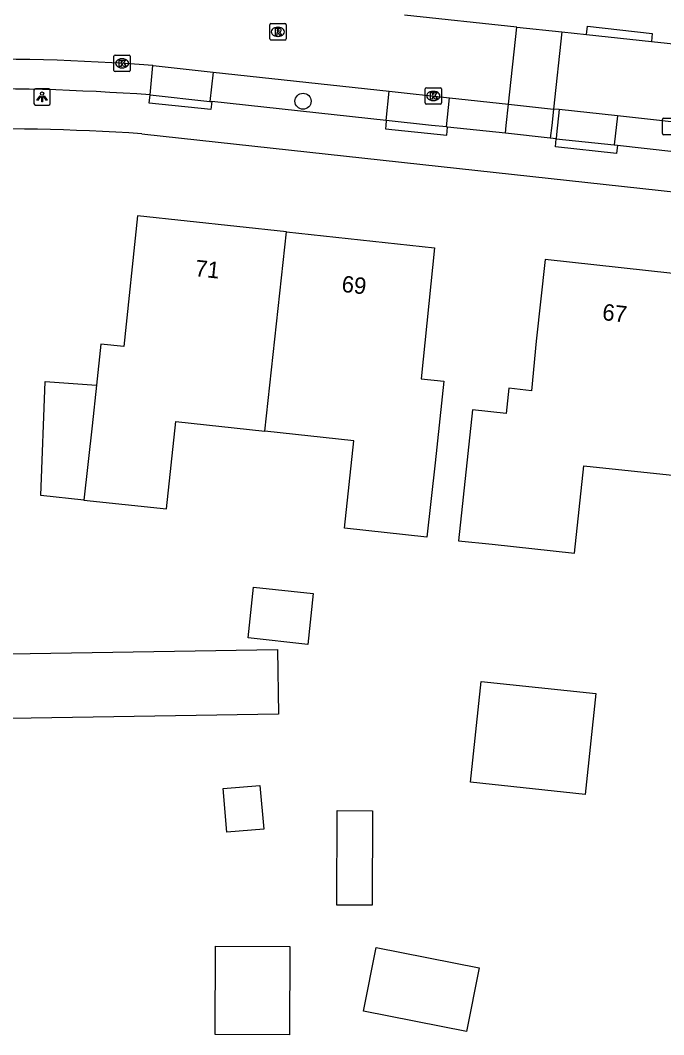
# Model space of a CAD drawing. Extents: x 160457 to 162082, y 388340 to 389736.
# Drawn here: x 161241.2 to 161280.3, y 388444.7 to 388506.4 of the extents above; entities that cross this region are included whole.
import ezdxf

# ---------------------------------------------------------------- set-up
doc = ezdxf.new("R2010")
doc.units = 0
for name, color, linetype in [('IMGEO_Boom', 7, 'Continuous'), ('IMGEO_Kolk', 7, 'Continuous'), ('IMGEO_Lichtpunt', 7, 'Continuous'), ('IMGEO_Pand', 7, 'Continuous'), ('IMGEO_Pand_nummerreeks', 7, 'Continuous'), ('IMGEO_Parkeervlak_open', 7, 'Continuous'), ('IMGEO_Rijbaan_lokaal_open', 7, 'Continuous'), ('IMGEO_Rioolput', 7, 'Continuous'), ('IMGEO_Voetpad_open', 7, 'Continuous')]:
    doc.layers.add(name, color=color, linetype=linetype)

msp = doc.modelspace()

# ---------------------------------------------------------------- linework, layer by layer
at = {"layer": 'IMGEO_Boom'}
msp.add_circle((161258.395, 388501.468), 0.489, dxfattribs=at)
at = {"layer": 'IMGEO_Kolk'}
for p, q in [((161246.886, 388503.346), (161246.886, 388504.198)), ((161246.961, 388504.272), (161247.813, 388504.272)), ((161247.887, 388504.198), (161247.887, 388503.346)), ((161247.374, 388504.052), (161247.399, 388504.052)), ((161247.813, 388503.272), (161246.961, 388503.272)), ((161247.397, 388503.492), (161247.372, 388503.492)), ((161265.823, 388501.363), (161265.823, 388502.215)), ((161265.898, 388502.289), (161266.75, 388502.289)), ((161266.311, 388502.069), (161266.336, 388502.069)), ((161266.824, 388502.215), (161266.824, 388501.363)), ((161266.75, 388501.289), (161265.898, 388501.289)), ((161266.334, 388501.509), (161266.309, 388501.509)), ((161280.265, 388499.503), (161280.265, 388500.355)), ((161280.34, 388500.429), (161281.192, 388500.429)), ((161281.192, 388499.429), (161280.34, 388499.429))]:
    msp.add_line(p, q, dxfattribs=at)
for points in [[(161246.886, 388503.346), (161246.886, 388504.198)], [(161246.961, 388504.272), (161247.813, 388504.272)], [(161247.887, 388504.198), (161247.887, 388503.346)], [(161247.207, 388503.972), (161247.33, 388503.972), (161247.33, 388503.821), (161247.46, 388503.972), (161247.624, 388503.972), (161247.478, 388503.821), (161247.631, 388503.572), (161247.479, 388503.572), (161247.394, 388503.736), (161247.33, 388503.669), (161247.33, 388503.572), (161247.207, 388503.572), (161247.207, 388503.972)], [(161247.813, 388503.272), (161246.961, 388503.272)], [(161265.823, 388501.363), (161265.823, 388502.215)], [(161265.898, 388502.289), (161266.75, 388502.289)], [(161266.144, 388501.989), (161266.267, 388501.989), (161266.267, 388501.838), (161266.397, 388501.989), (161266.561, 388501.989), (161266.415, 388501.838), (161266.568, 388501.589), (161266.416, 388501.589), (161266.331, 388501.753), (161266.267, 388501.686), (161266.267, 388501.589), (161266.144, 388501.589), (161266.144, 388501.989)], [(161266.824, 388502.215), (161266.824, 388501.363)], [(161266.75, 388501.289), (161265.898, 388501.289)], [(161280.265, 388499.503), (161280.265, 388500.355)], [(161280.34, 388500.429), (161281.192, 388500.429)], [(161281.192, 388499.429), (161280.34, 388499.429)]]:
    msp.add_lwpolyline(points, dxfattribs=at)
for centre, start, end in [((161246.963, 388504.196), 91.55205, 178.44795), ((161246.963, 388504.196), 91.55205, 178.44795), ((161247.811, 388504.196), 1.55205, 88.44795), ((161247.811, 388504.196), 1.55205, 88.44795), ((161246.963, 388503.348), 181.55205, 268.44795), ((161246.963, 388503.348), 181.55205, 268.44795), ((161247.811, 388503.348), 271.55205, 358.44795), ((161247.811, 388503.348), 271.55205, 358.44795), ((161265.9, 388502.213), 91.55205, 178.44795), ((161265.9, 388502.213), 91.55205, 178.44795), ((161266.748, 388502.213), 1.55205, 88.44795), ((161266.748, 388502.213), 1.55205, 88.44795), ((161265.9, 388501.365), 181.55205, 268.44795), ((161265.9, 388501.365), 181.55205, 268.44795), ((161266.748, 388501.365), 271.55205, 358.44795), ((161266.748, 388501.365), 271.55205, 358.44795), ((161280.342, 388500.353), 91.55205, 178.44795), ((161280.342, 388500.353), 91.55205, 178.44795), ((161280.342, 388499.505), 181.55205, 268.44795), ((161280.342, 388499.505), 181.55205, 268.44795)]:
    msp.add_arc(centre, 0.0765, start, end, dxfattribs=at)
for centre, major_axis, ratio, start_param, end_param in [((161247.373, 388503.772), (-0.387, 0.002), 0.722429, 4.712389, 7.853982), ((161247.398, 388503.772), (-0.39, 0.002), 0.717154, 1.570796, 4.712389), ((161266.31, 388501.789), (-0.387, 0.002), 0.722429, 4.712389, 7.853982), ((161266.335, 388501.789), (-0.39, 0.002), 0.717154, 1.570796, 4.712389)]:
    msp.add_ellipse(centre, major_axis=major_axis, ratio=ratio, start_param=start_param, end_param=end_param, dxfattribs=at)
at = {"layer": 'IMGEO_Lichtpunt'}
for p, q in [((161242.021, 388502.136), (161242.021, 388501.329)), ((161242.021, 388502.136), (161242.021, 388501.329)), ((161242.923, 388502.231), (161242.115, 388502.231)), ((161242.923, 388502.231), (161242.115, 388502.231)), ((161243.017, 388501.329), (161243.017, 388502.136)), ((161243.017, 388501.329), (161243.017, 388502.136)), ((161242.115, 388501.235), (161242.923, 388501.235)), ((161242.115, 388501.235), (161242.923, 388501.235))]:
    msp.add_line(p, q, dxfattribs=at)
for points in [[(161242.395, 388501.8), (161242.434, 388501.772), (161242.246, 388501.51), (161242.208, 388501.537), (161242.395, 388501.8)], [(161242.497, 388501.752), (161242.544, 388501.752), (161242.544, 388501.43), (161242.497, 388501.43), (161242.497, 388501.752)], [(161242.607, 388501.772), (161242.645, 388501.799), (161242.832, 388501.537), (161242.793, 388501.509), (161242.607, 388501.772)]]:
    msp.add_lwpolyline(points, dxfattribs=at)
msp.add_circle((161242.52, 388501.934), 0.0994, dxfattribs=at)
for centre, start, end in [((161242.115, 388502.136), 90, 180), ((161242.115, 388502.136), 90, 180), ((161242.923, 388502.136), 0, 90), ((161242.923, 388502.136), 0, 90), ((161242.115, 388501.329), 180, 270), ((161242.115, 388501.329), 180, 270), ((161242.923, 388501.329), 270, 0), ((161242.923, 388501.329), 270, 360)]:
    msp.add_arc(centre, 0.0946, start, end, dxfattribs=at)
at = {"layer": 'IMGEO_Pand'}
for points in [[(161257.39, 388493.53), (161248.33, 388494.506), (161247.489, 388486.55), (161246.098, 388486.701), (161245.825, 388484.189)], [(161257.39, 388493.53), (161266.4, 388492.56), (161265.574, 388484.587), (161266.965, 388484.436), (161266.426, 388479.466), (161265.937, 388474.957), (161260.92, 388475.502), (161261.496, 388480.817), (161256.078, 388481.404)], [(161256.078, 388481.404), (161257.39, 388493.53)], [(161282.156, 388488.862), (161282.368, 388490.82), (161273.13, 388491.846), (161272.578, 388486.877), (161272.304, 388483.861), (161270.913, 388484.01), (161270.749, 388482.477), (161268.704, 388482.695), (161267.852, 388474.738), (161269.898, 388474.519), (161274.907, 388473.984), (161275.475, 388479.301), (161281.056, 388478.704)], [(161245.067, 388477.213), (161242.442, 388477.494), (161242.702, 388484.416), (161245.825, 388484.189)], [(161245.825, 388484.189), (161245.558, 388481.731), (161245.067, 388477.213)], [(161245.067, 388477.213), (161250.09, 388476.676), (161250.666, 388481.991), (161256.078, 388481.404)], [(161258.682, 388468.435), (161255.052, 388468.829), (161255.387, 388471.92), (161259.017, 388471.527), (161258.682, 388468.435)], [(161238.077, 388463.883), (161238.015, 388467.826), (161256.849, 388468.124), (161256.911, 388464.181), (161238.077, 388463.883)], [(161268.586, 388460.054), (161269.242, 388466.185), (161276.212, 388465.441), (161275.557, 388459.309), (161268.586, 388460.054)], [(161256.001, 388457.193), (161253.755, 388457.002), (161253.529, 388459.662), (161255.774, 388459.854), (161256.001, 388457.193)], [(161262.592, 388452.564), (161260.457, 388452.573), (161260.481, 388458.324), (161262.616, 388458.316), (161262.592, 388452.564)], [(161257.568, 388444.693), (161253.045, 388444.712), (161253.067, 388450.07), (161257.59, 388450.052), (161257.568, 388444.693)], [(161269.112, 388448.76), (161268.348, 388444.887), (161262.081, 388446.123), (161262.845, 388449.997), (161269.112, 388448.76)]]:
    msp.add_lwpolyline(points, dxfattribs=at)
at = {"layer": 'IMGEO_Parkeervlak_open'}
for points in [[(161249.091, 388501.852), (161249.25, 388503.635)], [(161252.921, 388503.238), (161252.731, 388501.457)], [(161263.455, 388500.294), (161263.645, 388502.076)], [(161267.119, 388499.903), (161267.309, 388501.679)], [(161270.706, 388499.519), (161270.758, 388500), (161270.898, 388501.29)], [(161273.632, 388500.994), (161273.524, 388500), (161273.44, 388499.227)], [(161273.988, 388500.955), (161273.826, 388499.44), (161273.799, 388499.189)], [(161277.52, 388500.573), (161277.332, 388498.806)]]:
    msp.add_lwpolyline(points, dxfattribs=at)
at = {"layer": 'IMGEO_Rijbaan_lokaal_open'}
for points in [[(161271.406, 388505.975), (161264.571, 388506.706)], [(161270.898, 388501.29), (161271.406, 388505.975)], [(161271.406, 388505.975), (161274.141, 388505.683)], [(161274.141, 388505.683), (161273.632, 388500.994)], [(161274.141, 388505.683), (161275.65, 388505.521)], [(161275.65, 388505.521), (161279.587, 388505.1)], [(161279.587, 388505.1), (161290.639, 388503.918), (161291.553, 388503.821)], [(161249.25, 388503.635), (161249.287, 388503.632), (161252.921, 388503.238)], [(161252.921, 388503.238), (161263.645, 388502.076)], [(161263.645, 388502.076), (161267.309, 388501.679)], [(161267.309, 388501.679), (161270.898, 388501.29)], [(161270.898, 388501.29), (161273.632, 388500.994)], [(161273.988, 388500.955), (161273.632, 388500.994)], [(161277.52, 388500.573), (161273.988, 388500.955)], [(161282.957, 388499.983), (161282.804, 388500), (161277.52, 388500.573)]]:
    msp.add_lwpolyline(points, dxfattribs=at)
msp.add_arc((161239.168, 388374.061), 129.966, 85.55082, 91.41526, dxfattribs=at)
at = {"layer": 'IMGEO_Rioolput'}
for p, q in [((161256.366, 388505.264), (161256.366, 388506.116)), ((161256.441, 388506.19), (161257.293, 388506.19)), ((161257.367, 388506.116), (161257.367, 388505.264)), ((161256.877, 388505.41), (161256.852, 388505.41)), ((161256.854, 388505.97), (161256.879, 388505.97)), ((161257.293, 388505.19), (161256.441, 388505.19))]:
    msp.add_line(p, q, dxfattribs=at)
for points in [[(161256.366, 388505.264), (161256.366, 388506.116)], [(161256.441, 388506.19), (161257.293, 388506.19)], [(161257.367, 388506.116), (161257.367, 388505.264)], [(161256.955, 388505.888), (161256.703, 388505.89), (161256.703, 388505.49)], [(161256.703, 388505.49), (161256.827, 388505.49), (161256.827, 388505.652), (161256.838, 388505.652)], [(161256.881, 388505.809), (161256.827, 388505.809), (161256.827, 388505.728)], [(161256.827, 388505.728), (161256.879, 388505.728)], [(161256.885, 388505.623), (161256.956, 388505.49), (161257.096, 388505.49), (161257.031, 388505.616)], [(161257.293, 388505.19), (161256.441, 388505.19)]]:
    msp.add_lwpolyline(points, dxfattribs=at)
for centre, radius, start, end in [((161256.443, 388506.114), 0.0765, 91.55205, 178.44795), ((161256.443, 388506.114), 0.0765, 91.55205, 178.44795), ((161257.291, 388506.114), 0.0765, 1.55205, 88.44795), ((161257.291, 388506.114), 0.0765, 1.55205, 88.44795), ((161256.837, 388505.599), 0.0533, 26.02933, 88.69889), ((161256.863, 388505.917), 0.19, 274.7715, 282.96867), ((161256.887, 388505.713), 0.0964, 77.00612, 93.18647), ((161256.901, 388505.77), 0.0378, 276.66336, 79.67722), ((161256.954, 388505.778), 0.109, 350.36119, 89.41601), ((161256.952, 388505.778), 0.112, 277.58423, 350.98172), ((161256.936, 388505.563), 0.108, 29.51342, 73.79051), ((161256.443, 388505.266), 0.0765, 181.55205, 268.44795), ((161256.443, 388505.266), 0.0765, 181.55205, 268.44795), ((161257.291, 388505.266), 0.0765, 271.55205, 358.44795), ((161257.291, 388505.266), 0.0765, 271.55205, 358.44795)]:
    msp.add_arc(centre, radius, start, end, dxfattribs=at)
for centre, major_axis, ratio, start_param, end_param in [((161256.853, 388505.69), (-0.387, 0.002), 0.722429, 4.712389, 7.853982), ((161256.878, 388505.69), (-0.39, 0.002), 0.717154, 1.570796, 4.712389)]:
    msp.add_ellipse(centre, major_axis=major_axis, ratio=ratio, start_param=start_param, end_param=end_param, dxfattribs=at)
at = {"layer": 'IMGEO_Voetpad_open'}
for points in [[(161275.65, 388505.521), (161275.709, 388506.041), (161279.643, 388505.596), (161279.587, 388505.1)], [(161252.84, 388501.445), (161252.789, 388500.958), (161249.039, 388501.355), (161249.091, 388501.852)], [(161249.091, 388501.852), (161252.731, 388501.457)], [(161252.731, 388501.457), (161252.84, 388501.445)], [(161263.455, 388500.294), (161252.84, 388501.445)], [(161263.455, 388500.294), (161263.424, 388500), (161263.403, 388499.797), (161267.141, 388499.406), (161267.192, 388499.895)], [(161267.119, 388499.903), (161266.207, 388500), (161263.455, 388500.294)], [(161267.192, 388499.895), (161267.119, 388499.903)], [(161270.706, 388499.519), (161267.192, 388499.895)], [(161248.583, 388499.488), (161312.888, 388492.466), (161312.911, 388492.681), (161316.888, 388492.253), (161316.864, 388492.032), (161323.954, 388491.258)], [(161273.44, 388499.227), (161270.706, 388499.519)], [(161273.799, 388499.189), (161273.44, 388499.227)], [(161277.52, 388498.786), (161277.467, 388498.293), (161273.746, 388498.692), (161273.799, 388499.189)], [(161273.799, 388499.189), (161277.332, 388498.806)], [(161277.332, 388498.806), (161277.52, 388498.786)], [(161277.52, 388498.786), (161282.769, 388498.217)]]:
    msp.add_lwpolyline(points, dxfattribs=at)
for centre, radius, start, end in [((161238.714, 388357.57), 144.655, 85.88627, 91.07977), ((161238.953, 388350.269), 149.529, 86.30749, 96.0412)]:
    msp.add_arc(centre, radius, start, end, dxfattribs=at)

# ---------------------------------------------------------------- texts
at = {"layer": 'IMGEO_Pand_nummerreeks'}
for s, rotation, p in [('71', 353.85216, (161251.787, 388490.834)), ('69', 353.85337, (161260.71, 388489.873)), ('67', 353.66309, (161276.566, 388488.164))]:
    msp.add_text(s, height=1, rotation=rotation, dxfattribs=at).set_placement(p)

doc.saveas('drawing.dxf')
